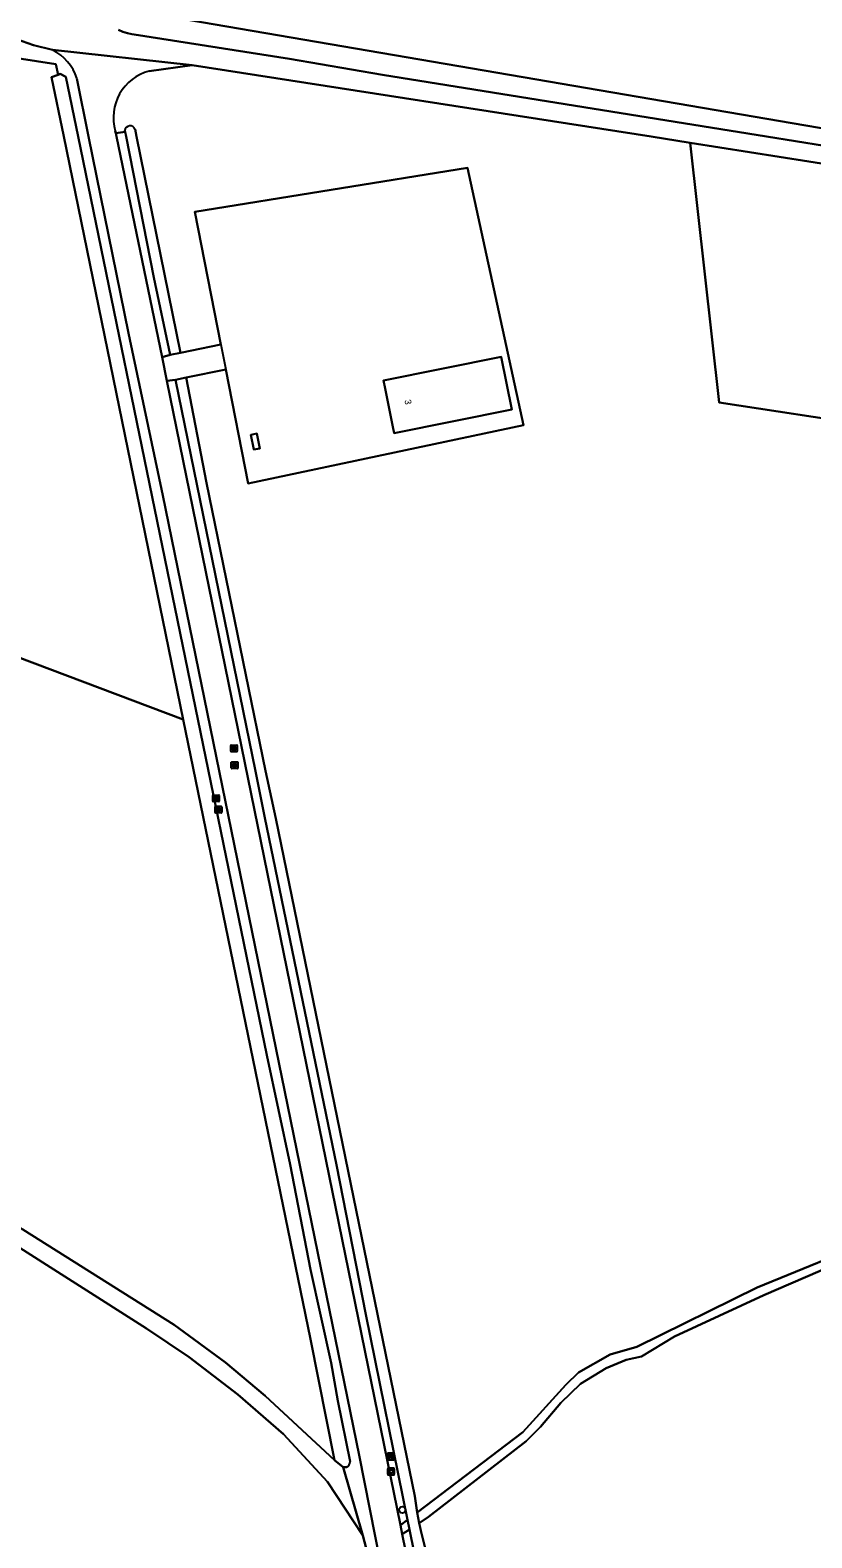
# Model space of a CAD drawing. Extents: x 162722 to 165104, y 384719 to 386284.
# Drawn here: x 164027.5 to 164146, y 385537.6 to 385766.1 of the extents above; entities that cross this region are included whole.
import ezdxf

# ---------------------------------------------------------------- set-up
doc = ezdxf.new("R2010")
doc.units = 0
for name, color, linetype in [('IMGEO_Afvalbak', 7, 'Continuous'), ('IMGEO_Bank', 7, 'Continuous'), ('IMGEO_Boom', 7, 'Continuous'), ('IMGEO_Erf', 7, 'Continuous'), ('IMGEO_Gemengd_bos', 7, 'Continuous'), ('IMGEO_Grasland_overig', 7, 'Continuous'), ('IMGEO_Hek', 7, 'Continuous'), ('IMGEO_Loofbos', 7, 'Continuous'), ('IMGEO_Opslagtank', 7, 'Continuous'), ('IMGEO_Pand', 7, 'Continuous'), ('IMGEO_Pand_nummerreeks', 7, 'Continuous'), ('IMGEO_Rioolput', 7, 'Continuous'), ('IMGEO_Voetpad_halfverhard', 7, 'Continuous'), ('IMGEO_Waterloop', 7, 'Continuous')]:
    doc.layers.add(name, color=color, linetype=linetype)

msp = doc.modelspace()

# ---------------------------------------------------------------- linework, layer by layer
at = {"layer": 'IMGEO_Afvalbak'}
for p, q in [((164081.71, 385547.2), (164081.71, 385548)), ((164081.71, 385548), (164081.71, 385547.2)), ((164081.81, 385548.1), (164082.6, 385548.1)), ((164082.6, 385548.1), (164081.81, 385548.1)), ((164082.6, 385547.1), (164081.81, 385547.1)), ((164081.81, 385547.1), (164082.6, 385547.1)), ((164082.7, 385548), (164082.7, 385547.2)), ((164082.7, 385547.2), (164082.7, 385548))]:
    msp.add_line(p, q, dxfattribs=at)
msp.add_lwpolyline([(164081.85, 385547.81), (164082.56, 385547.81), (164082.41, 385547.34), (164082, 385547.34), (164081.85, 385547.81)], dxfattribs=at)
for centre, start, end in [((164081.81, 385548), 90, 180), ((164081.81, 385548), 90, 180), ((164081.81, 385547.2), 180, 270), ((164081.81, 385547.2), 180, 270), ((164082.6, 385548), 0, 90), ((164082.6, 385548), 360, 90), ((164082.6, 385547.2), 270, 0), ((164082.6, 385547.2), 270, 0)]:
    msp.add_arc(centre, 0.1, start, end, dxfattribs=at)
at = {"layer": 'IMGEO_Bank'}
for p, q in [((164081.67, 385549.47), (164081.67, 385550.31)), ((164081.67, 385550.31), (164081.67, 385549.47)), ((164081.75, 385550.39), (164082.59, 385550.39)), ((164082.59, 385550.39), (164081.75, 385550.39)), ((164082.6, 385549.39), (164081.76, 385549.39)), ((164081.76, 385549.39), (164082.6, 385549.39)), ((164081.98, 385549.9), (164081.98, 385550)), ((164082.37, 385549.79), (164081.98, 385549.79)), ((164082.31, 385550.01), (164082.03, 385550.01)), ((164082.03, 385550), (164082.03, 385549.9)), ((164082.03, 385549.89), (164082.31, 385549.89)), ((164082.32, 385549.9), (164082.32, 385550)), ((164082.36, 385550), (164082.36, 385549.9)), ((164082.67, 385550.32), (164082.67, 385549.48)), ((164082.67, 385549.48), (164082.67, 385550.32))]:
    msp.add_line(p, q, dxfattribs=at)
for points in [[(164081.92, 385549.79), (164081.78, 385549.79), (164081.89, 385549.89), (164081.98, 385549.89)], [(164081.98, 385550.01), (164081.89, 385550.01), (164081.89, 385550.17), (164082.45, 385550.17), (164082.45, 385550.01), (164082.37, 385550.01)], [(164081.97, 385549.78), (164081.97, 385549.58), (164081.93, 385549.58), (164081.93, 385549.78)], [(164082.37, 385549.89), (164082.45, 385549.89), (164082.57, 385549.79), (164082.43, 385549.79)], [(164082.42, 385549.78), (164082.42, 385549.58), (164082.38, 385549.58), (164082.38, 385549.78)]]:
    msp.add_lwpolyline(points, dxfattribs=at)
for centre, radius, start, end in [((164081.75, 385550.31), 0.0779, 92.4484, 184.2845), ((164081.75, 385550.31), 0.0779, 92.4484, 184.2845), ((164081.75, 385549.47), 0.0779, 182.4484, 274.2845), ((164081.75, 385549.47), 0.0779, 182.4484, 274.2845), ((164081.92, 385549.78), 0.00671, 2.8957, 87.1043), ((164081.98, 385549.78), 0.00671, 92.8957, 177.1043), ((164081.98, 385550), 0.00671, 2.8957, 87.1043), ((164081.98, 385549.9), 0.00671, 272.8957, 357.1043), ((164082.03, 385550), 0.00671, 92.8957, 177.1043), ((164082.03, 385549.9), 0.00671, 182.8957, 267.1043), ((164082.31, 385550), 0.00671, 2.8957, 87.1043), ((164082.31, 385549.9), 0.00671, 272.8957, 357.1043), ((164082.37, 385550), 0.00671, 92.8957, 177.1043), ((164082.37, 385549.9), 0.00671, 182.8957, 267.1043), ((164082.37, 385549.78), 0.00671, 2.8957, 87.1043), ((164082.43, 385549.78), 0.00671, 92.8957, 177.1043), ((164082.6, 385550.31), 0.0779, 2.4484, 94.2845), ((164082.6, 385550.31), 0.0779, 2.4484, 94.2845), ((164082.6, 385549.47), 0.0779, 272.4484, 4.2845), ((164082.6, 385549.47), 0.0779, 272.4484, 4.2845)]:
    msp.add_arc(centre, radius, start, end, dxfattribs=at)
at = {"layer": 'IMGEO_Boom'}
msp.add_circle((164083.93, 385541.79), 0.489, dxfattribs=at)
at = {"layer": 'IMGEO_Erf'}
for points in [[(164093.79, 385745.24), (164052.45, 385738.57), (164056.39, 385718.44), (164050.3, 385717.18), (164048.71, 385716.87), (164047.51, 385716.55), (164048.22, 385712.96), (164049.52, 385713.12), (164051.15, 385713.45), (164057.14, 385714.67), (164060.56, 385697.39), (164102.3, 385706.22)], [(164098.92, 385716.57), (164100.52, 385708.63), (164082.67, 385705.04), (164082.48, 385706), (164081.32, 385711.78), (164081.08, 385712.98)], [(164060.94, 385704.76), (164061.85, 385704.96), (164062.33, 385702.71), (164061.42, 385702.53)]]:
    msp.add_lwpolyline(points, close=True, dxfattribs=at)
at = {"layer": 'IMGEO_Gemengd_bos'}
for points in [[(164183.93, 385748.78), (164178.72, 385767.31), (164164.11, 385799.14), (164155.67, 385810.48), (164150.28, 385809.14), (164141.36, 385809.3), (164131.86, 385810.38), (164118.92, 385810.93), (164113.31, 385811.31), (164112.95, 385811.34), (164105.64, 385813.03), (164097.33, 385814.23), (164037.87, 385824.08), (164034.49, 385787.77), (164034.64, 385786.79), (164034.49, 385784.51), (164035.27, 385778.48), (164036.78, 385772.38), (164037.23, 385770.03), (164037.78, 385770.01), (164178.24, 385746)], [(163863.68, 385787.03), (163863.43, 385785.56), (163862.85, 385776.29), (163862.09, 385750), (163861.8, 385742.33), (163862.21, 385732.96), (163861.71, 385730.04), (163861.55, 385729.51), (163878.52, 385726.55), (164050.71, 385661.61), (164032.57, 385750), (164030.73, 385758.97), (164031.72, 385759.36), (164031.39, 385760.98)], [(164201.59, 385699.07), (164197.26, 385716.01), (164193.55, 385726.79), (164191.72, 385731.19), (164189.75, 385735.21), (164189.11, 385736.1), (164188.39, 385736.92), (164187.59, 385737.68), (164186.74, 385738.36), (164185.83, 385738.96), (164184.86, 385739.48), (164183.86, 385739.91), (164182.82, 385740.25), (164181.75, 385740.49), (164181.59, 385740.52), (164127.57, 385749.04), (164131.98, 385709.68)]]:
    msp.add_lwpolyline(points, close=True, dxfattribs=at)
for points in [[(164203, 385693.59), (164201.59, 385699.07), (164131.98, 385709.68), (164127.57, 385749.04), (164121.65, 385750), (164052.05, 385760.82), (164045.52, 385759.91)], [(164040.38, 385750.84), (164040.45, 385750.48), (164041.88, 385750.7), (164041.83, 385750.91)], [(164043.38, 385751.09), (164043.6, 385750), (164050.3, 385717.18), (164056.39, 385718.44), (164052.45, 385738.57), (164093.79, 385745.24), (164102.3, 385706.22), (164060.56, 385697.39), (164057.14, 385714.67), (164051.15, 385713.45), (164054.22, 385697.5), (164063.17, 385653.85), (164064.74, 385646.6), (164085.8, 385543.85), (164086.2, 385541.41), (164102.22, 385553.57), (164108.7, 385560.77), (164110.64, 385562.6), (164115.47, 385565.33), (164119.47, 385566.49), (164137.77, 385575.48), (164156.3, 385583.08)], [(163893.86, 385675.36), (163908.69, 385665.51), (163934.8, 385649.48), (163951.44, 385639.35), (163987.55, 385618.3), (164008.1, 385601.45), (164011.53, 385593.87), (164026.38, 385584.3), (164049.33, 385569.85), (164057.11, 385564.11), (164063.13, 385559.06), (164073.62, 385549.33), (164069.99, 385567.68), (164050.71, 385661.61), (163878.52, 385726.55)], [(164079.23, 385532.9), (164077.96, 385537.93), (164072.6, 385546.03), (164065.89, 385553.29), (164058.96, 385559.29), (164051.62, 385564.95), (164045.12, 385569.29), (164012.92, 385589.74), (164008.91, 385592.39), (164005.66, 385599.58), (163985.84, 385615.83), (163949.9, 385636.78), (163933.23, 385646.92), (163907.08, 385662.98), (163890.8, 385673.79)]]:
    msp.add_lwpolyline(points, dxfattribs=at)
for centre, radius, start, end in [((164047.4, 385752.85), 7.3, 104.9291, 196.0214), ((164042.62, 385750.81), 0.802, 20.5226, 172.4585)]:
    msp.add_arc(centre, radius, start, end, dxfattribs=at)
at = {"layer": 'IMGEO_Grasland_overig'}
for points in [[(163863.68, 385787.03), (164031.39, 385760.98), (164031.72, 385759.36), (164032.01, 385759.47), (164032.91, 385759.04), (164034.77, 385750), (164063.37, 385610.71), (164066.91, 385594.17), (164070.02, 385578.25), (164073.13, 385564.07), (164074.12, 385558.32), (164076.02, 385549.11)], [(164030.86, 385763.11), (164027.98, 385763.82), (164025.43, 385764.73), (164021.2, 385765.75), (164000, 385768.89)], [(164178.24, 385746), (164037.78, 385770.01)], [(164040.89, 385766.14), (164041.54, 385765.87), (164042.22, 385765.65), (164042.91, 385765.5), (164043.24, 385765.45), (164066.83, 385761.76), (164080.92, 385759.36), (164139.16, 385750), (164174.34, 385744.35)], [(164075.48, 385548.28), (164074.96, 385548.28), (164077.96, 385537.93), (164079.23, 385532.9), (164080.6, 385533.73), (164077.38, 385550.08), (164047.62, 385695.59), (164042.38, 385720.19), (164036.34, 385750), (164034.55, 385758.81)], [(164012.92, 385589.74), (164045.12, 385569.29), (164051.62, 385564.95), (164058.96, 385559.29), (164065.89, 385553.29), (164072.6, 385546.03), (164077.96, 385537.93), (164074.96, 385548.28), (164073.62, 385549.33), (164063.13, 385559.06), (164057.11, 385564.11), (164049.33, 385569.85), (164026.38, 385584.3)], [(164156.3, 385583.08), (164137.77, 385575.48), (164119.47, 385566.49), (164115.47, 385565.33), (164110.64, 385562.6), (164108.7, 385560.77), (164102.22, 385553.57), (164086.2, 385541.41), (164086.47, 385539.79), (164087.91, 385540.73), (164102.72, 385552.23), (164104.86, 385554.36), (164107.98, 385558.02), (164110.95, 385560.92), (164114.84, 385563.28), (164117.88, 385564.55), (164120.22, 385565.06), (164125.2, 385568.08), (164138.74, 385574.33), (164149.18, 385578.85)], [(164094.69, 385499.83), (164094.27, 385502.2), (164093.99, 385501.94), (164093.12, 385501.77), (164092.49, 385501.92), (164084.99, 385538.83), (164083.92, 385538.13), (164089.01, 385513.16), (164091.6, 385500), (164099.85, 385458), (164105.07, 385431.45), (164115.55, 385379.85), (164125.24, 385330.47), (164130.58, 385304.72), (164140.3, 385254.17)]]:
    msp.add_lwpolyline(points, dxfattribs=at)
for points in [[(164048.71, 385716.87), (164046.24, 385728.63), (164042.04, 385750), (164041.88, 385750.7), (164040.45, 385750.48), (164040.55, 385750), (164047.51, 385716.55)], [(164061.67, 385653.79), (164049.52, 385713.12), (164048.22, 385712.96), (164083.64, 385539.46), (164084.7, 385540.26), (164078.37, 385571.39), (164073.95, 385594.09), (164063.05, 385646.71)], [(164083.64, 385539.46), (164083.92, 385538.13), (164084.99, 385538.83), (164084.7, 385540.26)]]:
    msp.add_lwpolyline(points, close=True, dxfattribs=at)
for centre, radius, start, end in [((164027.64, 385756.61), 7.26, 17.6562, 63.5793), ((164075.15, 385549.09), 0.872, 291.9364, 1.4506)]:
    msp.add_arc(centre, radius, start, end, dxfattribs=at)
at = {"layer": 'IMGEO_Hek'}
msp.add_lwpolyline([(164056.39, 385718.44), (164057.14, 385714.67)], dxfattribs=at)
at = {"layer": 'IMGEO_Loofbos'}
msp.add_lwpolyline([(164149.18, 385578.85), (164138.74, 385574.33), (164125.2, 385568.08), (164120.22, 385565.06), (164117.88, 385564.55), (164114.84, 385563.28), (164110.95, 385560.92), (164107.98, 385558.02), (164104.86, 385554.36), (164102.72, 385552.23), (164087.91, 385540.73), (164086.47, 385539.79), (164086.9, 385538.03), (164087.49, 385535.64)], dxfattribs=at)
at = {"layer": 'IMGEO_Opslagtank'}
msp.add_lwpolyline([(164060.94, 385704.76), (164061.42, 385702.53), (164062.33, 385702.71), (164061.85, 385704.96)], close=True, dxfattribs=at)
at = {"layer": 'IMGEO_Pand'}
msp.add_lwpolyline([(164082.48, 385706), (164082.67, 385705.04), (164100.52, 385708.63), (164098.92, 385716.57), (164081.08, 385712.98), (164081.32, 385711.78)], close=True, dxfattribs=at)
at = {"layer": 'IMGEO_Rioolput'}
for p, q in [((164057.89, 385656.8), (164057.89, 385657.66)), ((164057.97, 385657.73), (164058.82, 385657.73)), ((164058.82, 385656.73), (164057.97, 385656.73)), ((164058.15, 385657.22), (164058.15, 385657.24)), ((164058.19, 385657.27), (164058.59, 385657.27)), ((164058.59, 385657.19), (164058.19, 385657.19)), ((164058.38, 385657.51), (164058.4, 385657.51)), ((164058.4, 385656.95), (164058.38, 385656.95)), ((164058.63, 385657.24), (164058.63, 385657.22)), ((164058.89, 385657.66), (164058.89, 385656.8)), ((164057.99, 385654.26), (164057.99, 385655.12)), ((164058.07, 385655.19), (164058.92, 385655.19)), ((164058.92, 385654.19), (164058.07, 385654.19)), ((164058.25, 385654.68), (164058.25, 385654.7)), ((164058.69, 385654.65), (164058.29, 385654.65)), ((164058.3, 385654.73), (164058.69, 385654.73)), ((164058.48, 385654.97), (164058.51, 385654.97)), ((164058.5, 385654.41), (164058.48, 385654.41)), ((164058.74, 385654.7), (164058.74, 385654.68)), ((164058.99, 385655.12), (164058.99, 385654.26)), ((164055.17, 385649.23), (164055.17, 385650.09)), ((164055.25, 385650.16), (164056.1, 385650.16)), ((164055.43, 385649.65), (164055.43, 385649.67)), ((164055.87, 385649.62), (164055.47, 385649.62)), ((164055.48, 385649.7), (164055.87, 385649.7)), ((164055.66, 385649.94), (164055.69, 385649.94)), ((164055.68, 385649.38), (164055.66, 385649.38)), ((164055.92, 385649.67), (164055.92, 385649.65)), ((164056.17, 385650.09), (164056.17, 385649.23)), ((164056.1, 385649.16), (164055.25, 385649.16)), ((164055.53, 385647.53), (164055.53, 385648.39)), ((164055.6, 385648.46), (164056.46, 385648.46)), ((164056.46, 385647.46), (164055.6, 385647.46)), ((164055.79, 385647.95), (164055.79, 385647.97)), ((164055.83, 385648), (164056.23, 385648)), ((164056.23, 385647.92), (164055.83, 385647.92)), ((164056.04, 385647.68), (164056.01, 385647.68)), ((164056.02, 385648.24), (164056.04, 385648.24)), ((164056.27, 385647.97), (164056.27, 385647.95)), ((164056.53, 385648.39), (164056.53, 385647.53))]:
    msp.add_line(p, q, dxfattribs=at)
for points in [[(164057.89, 385656.8), (164057.89, 385657.66)], [(164057.97, 385657.73), (164058.82, 385657.73)], [(164058.82, 385656.73), (164057.97, 385656.73)], [(164058.89, 385657.66), (164058.89, 385656.8)], [(164057.99, 385654.26), (164057.99, 385655.12)], [(164058.07, 385655.19), (164058.92, 385655.19)], [(164058.92, 385654.19), (164058.07, 385654.19)], [(164058.99, 385655.12), (164058.99, 385654.26)], [(164055.17, 385649.23), (164055.17, 385650.09)], [(164055.25, 385650.16), (164056.1, 385650.16)], [(164056.17, 385650.09), (164056.17, 385649.23)], [(164056.1, 385649.16), (164055.25, 385649.16)], [(164055.53, 385647.53), (164055.53, 385648.39)], [(164055.6, 385648.46), (164056.46, 385648.46)], [(164056.46, 385647.46), (164055.6, 385647.46)], [(164056.53, 385648.39), (164056.53, 385647.53)]]:
    msp.add_lwpolyline(points, dxfattribs=at)
for centre, radius, start, end in [((164057.97, 385657.65), 0.0765, 91.552, 178.448), ((164057.97, 385657.65), 0.0765, 91.552, 178.448), ((164057.97, 385656.8), 0.0765, 181.552, 268.448), ((164057.97, 385656.8), 0.0765, 181.552, 268.448), ((164058.19, 385657.23), 0.0403, 85.8775, 175.7526), ((164058.19, 385657.22), 0.0366, 178.938, 274.7102), ((164058.6, 385657.23), 0.0386, 1.7309, 96.639), ((164058.59, 385657.23), 0.043, 264.8664, 352.4533), ((164058.82, 385657.65), 0.0765, 1.552, 88.448), ((164058.82, 385657.65), 0.0765, 1.552, 88.448), ((164058.82, 385656.8), 0.0765, 271.552, 358.448), ((164058.82, 385656.8), 0.0765, 271.552, 358.448), ((164058.07, 385655.11), 0.0765, 91.552, 178.448), ((164058.07, 385655.11), 0.0765, 91.552, 178.448), ((164058.07, 385654.26), 0.0765, 181.552, 268.448), ((164058.07, 385654.26), 0.0765, 181.552, 268.448), ((164058.29, 385654.69), 0.0403, 85.8775, 175.7526), ((164058.29, 385654.68), 0.0366, 178.938, 274.7102), ((164058.7, 385654.69), 0.0386, 1.7309, 96.639), ((164058.69, 385654.69), 0.043, 264.8664, 352.4533), ((164058.92, 385655.11), 0.0765, 1.552, 88.448), ((164058.92, 385655.11), 0.0765, 1.552, 88.448), ((164058.92, 385654.26), 0.0765, 271.552, 358.448), ((164058.92, 385654.26), 0.0765, 271.552, 358.448), ((164055.25, 385650.08), 0.0765, 91.552, 178.448), ((164055.25, 385650.08), 0.0765, 91.552, 178.448), ((164055.47, 385649.66), 0.0403, 85.8775, 175.7526), ((164055.47, 385649.65), 0.0366, 178.938, 274.7102), ((164055.88, 385649.66), 0.0386, 1.7309, 96.639), ((164055.87, 385649.66), 0.043, 264.8664, 352.4533), ((164056.1, 385650.08), 0.0765, 1.552, 88.448), ((164056.1, 385650.08), 0.0765, 1.552, 88.448), ((164055.25, 385649.24), 0.0765, 181.552, 268.448), ((164055.25, 385649.24), 0.0765, 181.552, 268.448), ((164055.61, 385648.38), 0.0765, 91.552, 178.448), ((164055.61, 385648.38), 0.0765, 91.552, 178.448), ((164055.61, 385647.53), 0.0765, 181.552, 268.448), ((164055.61, 385647.53), 0.0765, 181.552, 268.448), ((164055.83, 385647.96), 0.0403, 85.8775, 175.7526), ((164055.82, 385647.95), 0.0366, 178.938, 274.7102), ((164056.1, 385649.24), 0.0765, 271.552, 358.448), ((164056.1, 385649.24), 0.0765, 271.552, 358.448), ((164056.23, 385647.96), 0.0386, 1.7309, 96.639), ((164056.23, 385647.96), 0.043, 264.8664, 352.4533), ((164056.45, 385648.38), 0.0765, 1.552, 88.448), ((164056.45, 385648.38), 0.0765, 1.552, 88.448), ((164056.45, 385647.53), 0.0765, 271.552, 358.448), ((164056.45, 385647.53), 0.0765, 271.552, 358.448)]:
    msp.add_arc(centre, radius, start, end, dxfattribs=at)
for centre, major_axis, ratio, start_param, end_param in [((164058.38, 385657.23), (-0.387, 0.002), 0.722429, 4.712389, 7.853982), ((164058.4, 385657.23), (-0.39, 0.002), 0.717154, 1.570796, 4.712389), ((164058.48, 385654.69), (-0.387, 0.002), 0.722429, 4.712389, 7.853982), ((164058.5, 385654.69), (-0.39, 0.002), 0.717154, 1.570796, 4.712389), ((164055.66, 385649.66), (-0.387, 0.002), 0.722429, 4.712389, 7.853982), ((164055.68, 385649.66), (-0.39, 0.002), 0.717154, 1.570796, 4.712389), ((164056.02, 385647.96), (-0.387, 0.002), 0.722429, 4.712389, 7.853982), ((164056.04, 385647.96), (-0.39, 0.002), 0.717154, 1.570796, 4.712389)]:
    msp.add_ellipse(centre, major_axis=major_axis, ratio=ratio, start_param=start_param, end_param=end_param, dxfattribs=at)
at = {"layer": 'IMGEO_Voetpad_halfverhard'}
for points in [[(164000, 385768.89), (164021.2, 385765.75), (164025.43, 385764.73), (164027.98, 385763.82), (164030.86, 385763.11), (164052.05, 385760.82), (164121.65, 385750), (164127.57, 385749.04), (164181.59, 385740.52), (164181.75, 385740.49), (164182.82, 385740.25), (164183.86, 385739.91), (164184.79, 385739.64)], [(164183.8, 385743.43), (164177.29, 385744.15), (164176.84, 385744.17), (164174.34, 385744.35), (164139.16, 385750), (164080.92, 385759.36), (164066.83, 385761.76), (164043.24, 385765.45), (164042.91, 385765.5), (164042.22, 385765.65), (164041.54, 385765.87), (164040.89, 385766.14)], [(164045.52, 385759.91), (164052.05, 385760.82), (164030.86, 385763.11)], [(164034.55, 385758.81), (164036.34, 385750), (164042.38, 385720.19), (164047.62, 385695.59), (164077.38, 385550.08), (164080.6, 385533.73), (164087.34, 385500), (164091.35, 385481.47), (164091.69, 385479.96), (164087.33, 385479.84), (164081.82, 385479.67), (164034.97, 385478.89), (164000, 385478.06), (163978.69, 385476.45), (163959.94, 385475.43), (163951.43, 385475.22), (163940.77, 385475.57), (163929.61, 385475.77), (163916.28, 385476.01), (163912.24, 385476.28), (163908.23, 385476.8), (163906.82, 385477.46), (163904.02, 385479.24)], [(164143.69, 385240.59), (164141.34, 385250), (164140.3, 385254.17), (164130.58, 385304.72), (164125.24, 385330.47), (164115.55, 385379.85), (164105.07, 385431.45), (164099.85, 385458), (164091.6, 385500), (164089.01, 385513.16), (164083.92, 385538.13), (164083.64, 385539.46), (164048.22, 385712.96), (164047.51, 385716.55), (164040.55, 385750), (164040.45, 385750.48), (164040.38, 385750.84)]]:
    msp.add_lwpolyline(points, dxfattribs=at)
for centre, radius, start, end in [((164027.64, 385756.61), 7.26, 17.6562, 63.5793), ((164047.4, 385752.85), 7.3, 104.9291, 196.0214)]:
    msp.add_arc(centre, radius, start, end, dxfattribs=at)
at = {"layer": 'IMGEO_Waterloop'}
for points in [[(164063.37, 385610.71), (164034.77, 385750), (164032.91, 385759.04), (164032.01, 385759.47), (164031.72, 385759.36), (164030.73, 385758.97), (164032.57, 385750), (164050.71, 385661.61), (164069.99, 385567.68), (164073.62, 385549.33), (164074.96, 385548.28), (164075.48, 385548.28)], [(164041.83, 385750.91), (164041.88, 385750.7), (164042.04, 385750), (164046.24, 385728.63), (164048.71, 385716.87), (164050.3, 385717.18), (164043.6, 385750), (164043.38, 385751.09)], [(164076.02, 385549.11), (164074.12, 385558.32), (164073.13, 385564.07), (164070.02, 385578.25), (164066.91, 385594.17), (164063.37, 385610.71)]]:
    msp.add_lwpolyline(points, dxfattribs=at)
msp.add_lwpolyline([(164054.22, 385697.5), (164051.15, 385713.45), (164049.52, 385713.12), (164061.67, 385653.79), (164063.05, 385646.71), (164073.95, 385594.09), (164078.37, 385571.39), (164084.7, 385540.26), (164084.99, 385538.83), (164092.49, 385501.92), (164093.12, 385501.77), (164093.99, 385501.94), (164094.27, 385502.2), (164087.49, 385535.64), (164086.9, 385538.03), (164086.47, 385539.79), (164086.2, 385541.41), (164085.8, 385543.85), (164064.74, 385646.6), (164063.17, 385653.85)], close=True, dxfattribs=at)
for centre, radius, start, end in [((164042.62, 385750.81), 0.802, 20.5226, 172.4585), ((164075.15, 385549.09), 0.872, 291.9364, 1.4506)]:
    msp.add_arc(centre, radius, start, end, dxfattribs=at)

# ---------------------------------------------------------------- texts
at = {"layer": 'IMGEO_Pand_nummerreeks'}
msp.add_text('3', height=1, rotation=281.1619, dxfattribs=at).set_placement((164084.24, 385710.01))

doc.saveas('drawing.dxf')
